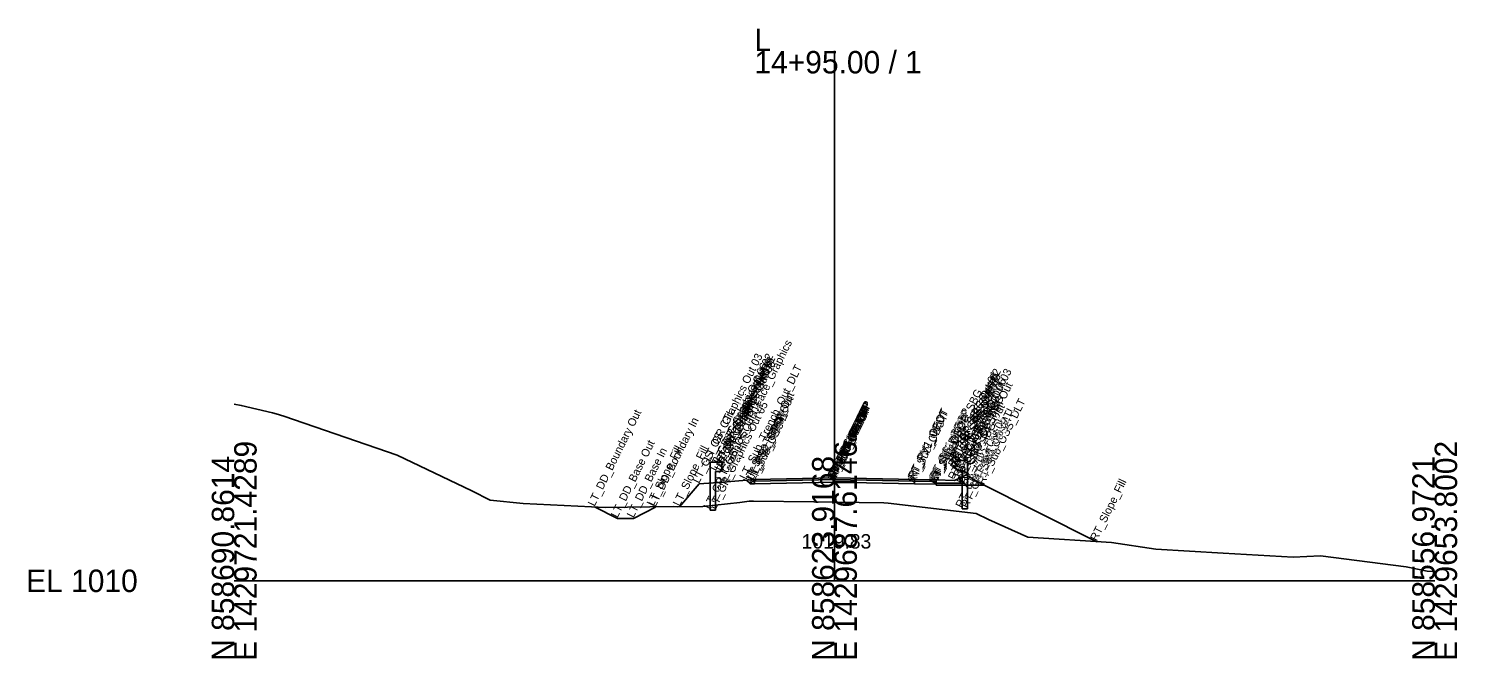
# Model space of a CAD drawing. Extents: x -26 to 2303, y -10 to 19558.
# Drawn here: x 2124.3 to 2302.8, y 1990.3 to 2069 of the extents above; entities that cross this region are included whole.
import ezdxf

# ---------------------------------------------------------------- set-up
doc = ezdxf.new("R2010")
doc.units = 0
for name, color, linetype in [('Default', 7, 'Continuous'), ('Exist Cross Section Cell', 7, 'Continuous'), ('Exist XS Center Line Elevation Label', 7, 'Continuous'), ('Exist XS Ground Line', 7, 'Continuous'), ('Prop CMT Conc Surface', 7, 'Continuous'), ('Prop CMT Concrete Structures', 7, 'Continuous'), ('Prop CMT Ditch DDE', 7, 'Continuous'), ('Prop CMT Guardrail Graphics', 7, 'Continuous'), ('Prop CMT Guardrail SBG', 7, 'Continuous'), ('Prop CMT Pvmt Course 1', 7, 'Continuous'), ('Prop CMT Pvmt Course 2', 7, 'Continuous'), ('Prop CMT Pvmt Course SBG', 7, 'Continuous'), ('Prop CMT Pvmt Surface', 7, 'Continuous'), ('Prop CMT Pvmt Surface Shoulder', 7, 'Continuous'), ('Prop CMT Shld Paved Course 1', 7, 'Continuous'), ('Prop CMT Shld Paved Course 2', 7, 'Continuous'), ('Prop CMT Slope Grass', 7, 'Continuous'), ('Prop CMT Subgrade Earthwork', 7, 'Continuous'), ('Prop XS Dump Level', 7, 'Continuous')]:
    doc.layers.add(name, color=color, linetype=linetype)

msp = doc.modelspace()

# ---------------------------------------------------------------- linework, layer by layer
at = {"layer": 'Exist Cross Section Cell'}
for p, q in [((2225, 2000), (2225, 2066.18)), ((2150, 2000), (2225, 2000)), ((2225, 2000), (2300, 2000))]:
    msp.add_line(p, q, dxfattribs=at)
at = {"layer": 'Exist XS Ground Line'}
msp.add_lwpolyline([(2150, 2022.06), (2150.88, 2021.9), (2154.77, 2020.98), (2155.24, 2020.86), (2156.21, 2020.57), (2170.35, 2015.68), (2179.69, 2011.26), (2181.98, 2010.07), (2186.11, 2009.66), (2196.35, 2009.17), (2201.93, 2009.24), (2204.92, 2009.28), (2205.33, 2009.23), (2208.56, 2009.3), (2213.19, 2009.8), (2214.35, 2009.95), (2214.88, 2009.94), (2222.42, 2009.87), (2225, 2009.83), (2231.16, 2009.76), (2231.73, 2009.69), (2242.7, 2008.42), (2244.24, 2007.67), (2249.15, 2005.45), (2259.61, 2004.77), (2265.14, 2003.96), (2273.56, 2003.47), (2282.33, 2002.97), (2285.74, 2003.12), (2296.43, 2001.75), (2299.05, 2001.22), (2300, 2001.18)], dxfattribs=at)
at = {"layer": 'Prop CMT Conc Surface'}
msp.add_lwpolyline([(2237.69, 2012.6), (2240.02, 2012.51), (2240.69, 2012.85)], dxfattribs=at)
at = {"layer": 'Prop CMT Concrete Structures'}
for points in [[(2237.69, 2012.6), (2240.02, 2012.51), (2240.69, 2012.85)], [(2237.69, 2012.18), (2237.69, 2012.6)], [(2240.69, 2012.18), (2237.69, 2012.18)], [(2240.69, 2012.85), (2240.69, 2012.18)]]:
    msp.add_lwpolyline(points, dxfattribs=at)
at = {"layer": 'Prop CMT Ditch DDE'}
for points in [[(2202.65, 2009.18), (2199.89, 2007.8), (2197.89, 2007.8), (2195.02, 2009.23)], [(2202.37, 2009.25), (2202.65, 2009.18)]]:
    msp.add_lwpolyline(points, dxfattribs=at)
at = {"layer": 'Prop CMT Guardrail Graphics'}
for points in [[(2209.48, 2008.84), (2209.48, 2014.84)], [(2209.48, 2014.84), (2210.81, 2014.84), (2211.08, 2014.55)], [(2211.08, 2013.97), (2210.81, 2013.67), (2210.15, 2013.67)], [(2211.08, 2014.55), (2210.81, 2014.26)], [(2210.81, 2014.26), (2211.08, 2013.97)], [(2210.15, 2013.67), (2210.15, 2008.84)], [(2210.15, 2008.84), (2209.48, 2008.84)]]:
    msp.add_lwpolyline(points, dxfattribs=at)
at = {"layer": 'Prop CMT Guardrail SBG'}
for points in [[(2241.63, 2015.01), (2240.29, 2015.01), (2240.02, 2014.72)], [(2240.02, 2014.72), (2240.29, 2014.42)], [(2240.29, 2014.42), (2240.02, 2014.13)], [(2240.02, 2014.13), (2240.29, 2013.84), (2240.96, 2013.84)], [(2241.63, 2009.01), (2241.63, 2015.01)], [(2240.96, 2013.84), (2240.96, 2009.01)], [(2240.96, 2009.01), (2241.63, 2009.01)]]:
    msp.add_lwpolyline(points, dxfattribs=at)
at = {"layer": 'Prop CMT Pvmt Course 1'}
for points in [[(2225, 2012.85), (2215, 2012.65)], [(2215, 2012.65), (2215, 2012.45)], [(2215, 2012.45), (2225, 2012.65)], [(2225, 2012.65), (2225, 2012.85)], [(2225, 2012.85), (2235, 2012.65)], [(2225, 2012.65), (2225, 2012.85)], [(2235, 2012.45), (2225, 2012.65)], [(2235, 2012.65), (2235, 2012.45)]]:
    msp.add_lwpolyline(points, dxfattribs=at)
msp.add_lwpolyline([(2225, 2012.65), (2225, 2012.73), (2225, 2012.73), (2225, 2012.65)], close=True, dxfattribs=at)
msp.add_lwpolyline([(2225, 2012.65), (2225, 2012.73), (2225, 2012.73), (2225, 2012.65)], close=True, dxfattribs=at)
at = {"layer": 'Prop CMT Pvmt Course 2'}
for points in [[(2225, 2012.65), (2215, 2012.45)], [(2215, 2012.45), (2215, 2012.11)], [(2215, 2012.11), (2225, 2012.31)], [(2225, 2012.31), (2225, 2012.65)], [(2225, 2012.31), (2225, 2012.65)], [(2225, 2012.65), (2235, 2012.45)], [(2235, 2012.11), (2225, 2012.31)], [(2235, 2012.45), (2235, 2012.11)]]:
    msp.add_lwpolyline(points, dxfattribs=at)
at = {"layer": 'Prop CMT Pvmt Course SBG'}
for points in [[(2237.69, 2011.93), (2237.69, 2012.18)], [(2237.69, 2012.18), (2240.69, 2012.18), (2241.19, 2012.18), (2241.44, 2011.93)], [(2241.44, 2011.93), (2237.69, 2011.93)]]:
    msp.add_lwpolyline(points, dxfattribs=at)
at = {"layer": 'Prop CMT Pvmt Surface'}
for points in [[(2225, 2012.85), (2215, 2012.65)], [(2225, 2012.85), (2235, 2012.65)]]:
    msp.add_lwpolyline(points, dxfattribs=at)
at = {"layer": 'Prop CMT Pvmt Surface Shoulder'}
for points in [[(2215, 2012.65), (2215, 2012.65)], [(2235, 2012.65), (2237.69, 2012.6)]]:
    msp.add_lwpolyline(points, dxfattribs=at)
at = {"layer": 'Prop CMT Shld Paved Course 1'}
for points in [[(2215, 2012.65), (2214.79, 2012.44)], [(2214.79, 2012.44), (2215, 2012.45)], [(2215, 2012.65), (2215, 2012.65)], [(2215, 2012.45), (2215, 2012.65)], [(2235, 2012.65), (2237.69, 2012.6)], [(2235, 2012.45), (2235, 2012.65)], [(2237.69, 2012.39), (2235, 2012.45)], [(2237.69, 2012.6), (2237.69, 2012.39)]]:
    msp.add_lwpolyline(points, dxfattribs=at)
at = {"layer": 'Prop CMT Shld Paved Course 2'}
for points in [[(2214.79, 2012.44), (2214.45, 2012.1)], [(2214.45, 2012.1), (2215, 2012.11)], [(2215, 2012.45), (2214.79, 2012.44)], [(2214.79, 2012.44), (2214.79, 2012.44)], [(2215, 2012.11), (2215, 2012.45)], [(2235, 2012.45), (2237.69, 2012.39)], [(2235, 2012.11), (2235, 2012.45)], [(2237.69, 2012.06), (2235, 2012.11)], [(2237.69, 2012.39), (2237.69, 2012.18), (2237.69, 2012.06)]]:
    msp.add_lwpolyline(points, dxfattribs=at)
at = {"layer": 'Prop CMT Slope Grass'}
for points in [[(2208.08, 2012.1), (2205.65, 2009.24)], [(2211.08, 2012.34), (2208.08, 2012.1)], [(2215, 2012.65), (2211.08, 2012.34)], [(2240.69, 2012.85), (2241.46, 2013.25), (2243.02, 2012.27), (2257.78, 2004.89)]]:
    msp.add_lwpolyline(points, dxfattribs=at)
at = {"layer": 'Prop CMT Subgrade Earthwork'}
for points in [[(2214.45, 2012.1), (2213.98, 2012.57)], [(2215, 2012.11), (2214.45, 2012.1)], [(2225, 2012.31), (2215, 2012.11)], [(2225, 2012.31), (2235, 2012.11)], [(2235, 2012.11), (2237.69, 2012.06)], [(2237.69, 2012.06), (2237.69, 2011.93)], [(2237.69, 2011.93), (2241.44, 2011.93), (2243.69, 2011.93)]]:
    msp.add_lwpolyline(points, dxfattribs=at)

# ---------------------------------------------------------------- texts
at = {"layer": 'Default'}
msp.add_text('-', height=0.0001, dxfattribs=at).set_placement((2150, 2000))
at = {"layer": 'Exist Cross Section Cell'}
for s, p in [('L', (2215, 2066.18)), ('14+95.00 / 1', (2215, 2063.38)), ('EL 1010', (2124, 1998.6))]:
    msp.add_text(s, height=2.8, dxfattribs=at).set_placement(p)
for s, p in [('E 1429721.4289', (2152.8, 1990)), ('E 1429687.6146', (2227.8, 1990)), ('E 1429653.8002', (2302.8, 1990)), ('N 858690.8614', (2150, 1990)), ('N 858623.9168', (2225, 1990)), ('N 858556.9721', (2300, 1990))]:
    msp.add_text(s, height=2.8, rotation=90, dxfattribs=at).set_placement(p)
at = {"layer": 'Exist XS Center Line Elevation Label'}
msp.add_text('1019.83', height=1.8, dxfattribs=at).set_placement((2220.9, 2004.03))
at = {"layer": 'Prop XS Dump Level'}
for s, p in [('LT_GS_OS_GR_Face_Graphics', (2211.08, 2012.34)), ('LT_GR_Graphics Out 03', (2209.48, 2014.84)), ('LT_GR_Graphics Out 02', (2210.81, 2014.84)), ('LT_GR_Graphics Out 06', (2210.15, 2013.67)), ('LT_GR_Graphics Out 09', (2210.81, 2014.26)), ('LT_GR_Graphics Out 07', (2210.81, 2013.67)), ('LT_GR_Graphics Out 01', (2211.08, 2014.55)), ('LT_GR_Graphics Out 08', (2211.08, 2013.97)), ('LT_Sub_Trench_Out_DLT', (2213.98, 2012.57)), ('RT_GR_SBG Out 02', (2240.29, 2015.01)), ('RT_GR_SBG Out 03', (2241.63, 2015.01)), ('RT_GR_SBG Out 01', (2240.02, 2014.72)), ('RT_GR_SBG Out 08', (2240.02, 2014.13)), ('RT_GR_SBG Out 09', (2240.29, 2014.42)), ('RT_GR_SBG Out 07', (2240.29, 2013.84)), ('RT_GR_SBG Out 06', (2240.96, 2013.84)), ('RT_SBG_C1 Shelf Out', (2241.19, 2012.18)), ('LT_Sub_Trench_Out', (2214.45, 2012.1)), ('LT_PS2_Shelf_Out', (2214.79, 2012.44)), ('RT_Sub_OEOP_SBG', (2237.69, 2011.93)), ('RT_CG_Top_BOC', (2240.69, 2012.85)), ('RT_GS_OS_SBG', (2241.46, 2013.25)), ('RT_Sub_OSS_DLT', (2243.69, 2011.93)), ('LT_DD_Boundary Out', (2195.02, 2009.23)), ('LT_GS_OS_CTL', (2208.08, 2012.1)), ('LT_GR_Graphics Out 04', (2209.48, 2008.84)), ('LT_GR_Graphics Out 05', (2210.15, 2008.84)), ('LT_PS2_OEOP', (2214.79, 2012.44)), ('LT_PV1_OEOT', (2215, 2012.65)), ('LT_PS1_OEOP', (2215, 2012.65)), ('LT_PV2_OEOT', (2215, 2012.45)), ('RT_PV1_OEEOP', (2225, 2012.73)), ('RT_PV2_OEEOP', (2225, 2012.65)), ('LT_PV1_OEEOP', (2225, 2012.73)), ('LT_PV2_OEEOP', (2225, 2012.65)), ('RT_Sub_OEEOP', (2225, 2012.31)), ('RT_PV1_IEEOP', (2225, 2012.73)), ('RT_PV2_IEEOP', (2225, 2012.65)), ('LT_Sub_OEEOP', (2225, 2012.31)), ('LT_PV1_IEEOP', (2225, 2012.73)), ('LT_PV2_IEEOP', (2225, 2012.65)), ('RT_PV1_OEOT', (2235, 2012.65)), ('RT_PV2_OEOT', (2235, 2012.45)), ('RT_PS1_OEOP', (2237.69, 2012.6)), ('RT_PS2_OEOP', (2237.69, 2012.39)), ('RT_CG_Top_Gut', (2240.02, 2012.51)), ('RT_CG_Bot_BOC', (2240.69, 2012.18)), ('RT_Sub_SBG Out', (2241.44, 2011.93)), ('RT_GS_OS_CTL', (2243.02, 2012.27)), ('LT_DD_Boundary In', (2202.65, 2009.18)), ('LT_Sub_OEOT', (2215, 2012.11)), ('RT_Sub_OEOT', (2235, 2012.11)), ('RT_Sub_OEOP', (2237.69, 2012.06)), ('RT_CG_Bot_IE', (2237.69, 2012.18)), ('RT_GR_SBG Out 05', (2240.96, 2009.01)), ('RT_GR_SBG Out 04', (2241.63, 2009.01)), ('LT_DD_Base Out', (2197.89, 2007.8)), ('PV1_PGL', (2225, 2012.85)), ('PV2_PGL', (2225, 2012.65)), ('LT_DD_Base In', (2199.89, 2007.8)), ('LT_Slope_Fill', (2202.37, 2009.25)), ('LT_Slope_Fill', (2205.65, 2009.24)), ('RT_Slope_Fill', (2257.78, 2004.89))]:
    msp.add_text(s, height=1, rotation=63.5833, dxfattribs=at).set_placement(p)

doc.saveas('drawing.dxf')
